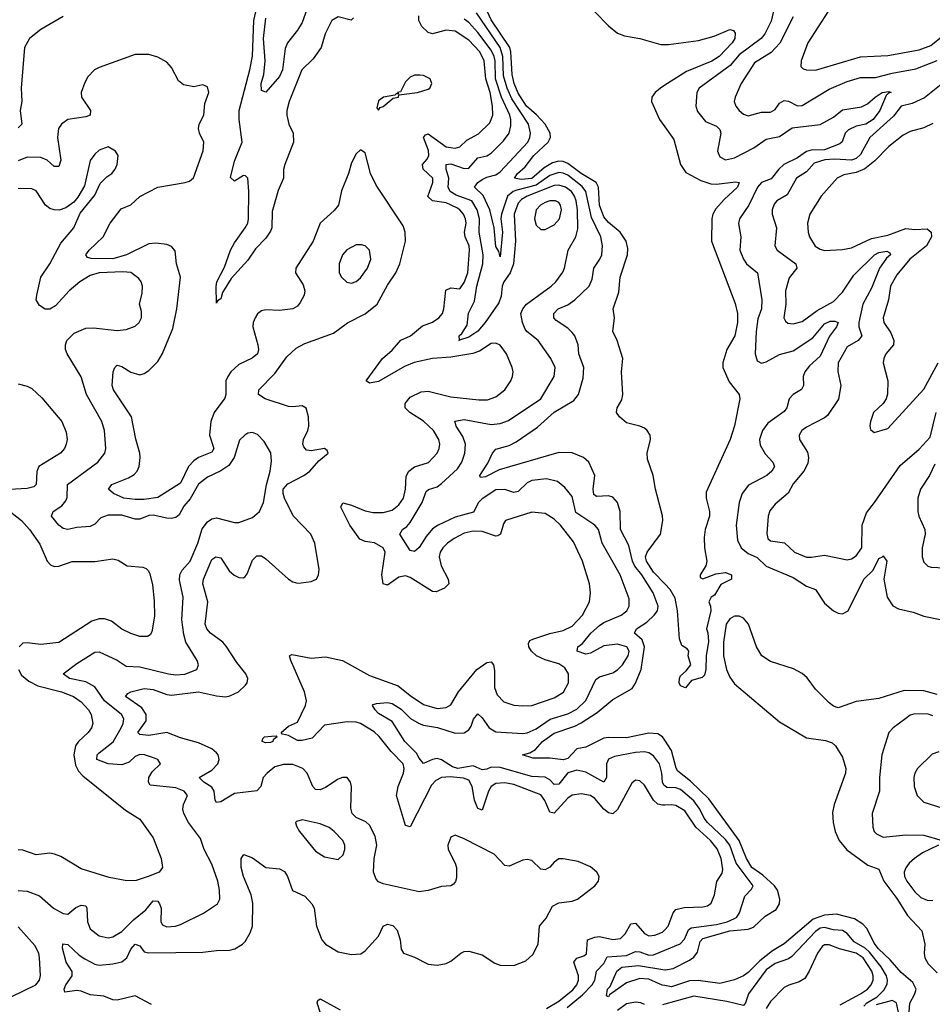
# Model space of a CAD drawing. Header units: inches. Extents: x 1694797 to 1849917, y 907313 to 1017959.
# Tile 485 of 656: x 1787137 to 1791188, y 973663 to 978033. Entities that reach past the tile are written whole.
import ezdxf

# ---------------------------------------------------------------- set-up
doc = ezdxf.new("R2010")
doc.units = ezdxf.units.IN
doc.header["$MEASUREMENT"] = 0
doc.layers.add('B7987', color=7, linetype='Continuous')
doc.layers.add('B7997', color=7, linetype='Continuous')

msp = doc.modelspace()

# ---------------------------------------------------------------- linework, layer by layer
at = {"layer": 'B7987', "color": 5}
for points, elevation in [([(1788617.9, 978042.1), (1788608.9, 978031.1), (1788550, 978045.6), (1788523, 978030), (1788493.4, 977970), (1788475.8, 977910), (1788439.7, 977860.2), (1788389.7, 977810.3), (1788332.3, 977670), (1788322, 977630), (1788322.4, 977610), (1788331.5, 977570), (1788350.1, 977530), (1788352.7, 977490), (1788313.2, 977390), (1788308.1, 977368.1), (1788308, 977330), (1788284.4, 977275.6), (1788258.1, 977181.9), (1788256.2, 977110), (1788250, 977094.3), (1788230, 977063.8), (1788183.6, 977016.4), (1788150, 976966.6), (1788075.9, 976884.1), (1788037.5, 976822.5), (1788030, 976794.5), (1788014.9, 976785.1), (1788010, 976775.3), (1788008.4, 976848.4), (1788012.4, 976870), (1788045.8, 976934.2), (1788071.9, 977010), (1788090, 977043), (1788138.3, 977110), (1788148.8, 977130), (1788152.5, 977150), (1788153.9, 977270), (1788149.7, 977329.7), (1788139.7, 977339.8), (1788130, 977342), (1788090, 977316.8), (1788072.2, 977332.3), (1788090, 977405.7), (1788124.5, 977490), (1788110.6, 977590.6), (1788110.6, 977630), (1788158.7, 977810), (1788170, 977872), (1788176.7, 978030), (1788218, 978210)], 680), ([(1788425, 978115), (1788390, 978020.5), (1788370, 977986.6), (1788325, 977930), (1788315.4, 977904.6), (1788303.8, 977810), (1788290, 977781.1), (1788230, 977711.8), (1788210, 977719), (1788209.4, 977750), (1788220.5, 977790), (1788227.1, 977850), (1788218.9, 977950), (1788230, 978039.3)], 660), ([(1790000, 975528.9), (1789950, 975581), (1789918.8, 975630), (1789914.6, 975650), (1789922, 975670), (1789980.9, 975750), (1789991.3, 975810), (1789991.1, 975831.1), (1789958.7, 975950), (1789949.6, 976010), (1789923.5, 976083.5), (1789921.7, 976110), (1789936.4, 976170), (1789935.6, 976190), (1789923, 976210), (1789910, 976220.4), (1789890, 976229.8), (1789830, 976244.2), (1789799.5, 976270), (1789786, 976290), (1789789.7, 976310), (1789810, 976346.8), (1789814.5, 976370), (1789808.7, 976470), (1789814.7, 976530), (1789789.7, 976609.7), (1789769.6, 976650), (1789777.4, 976710), (1789771.1, 976750), (1789796.1, 976823.9), (1789801.9, 976890), (1789834.5, 976990), (1789837.2, 977017.2), (1789828.4, 977050), (1789802.2, 977090), (1789750, 977132.7), (1789730, 977158.7), (1789710.3, 977210), (1789706.7, 977290), (1789695.8, 977310), (1789630, 977349.9), (1789570, 977395), (1789550, 977403.9), (1789530, 977405.2), (1789502.6, 977397.4), (1789464.6, 977375.4), (1789410, 977328.6), (1789363.6, 977323.6), (1789334, 977330), (1789347, 977350), (1789380.3, 977379.7), (1789419.9, 977430), (1789483.4, 977490), (1789492.5, 977510), (1789491.6, 977530), (1789469.6, 977570), (1789431.6, 977611.6), (1789387.2, 977650), (1789350, 977706.6), (1789332.5, 977750), (1789323, 977790), (1789317, 977890), (1789311.9, 977910), (1789230, 978032), (1789194.6, 978110)], 620), ([(1789690, 978068.2), (1789750, 978005.8), (1789790, 977973.8), (1789821, 977961), (1789889.3, 977949.3), (1789983.2, 977923.2), (1790000, 977922.9)], 620), ([(1787330, 978047.9), (1787230, 977989.2), (1787180.6, 977950), (1787158.4, 977910), (1787143.7, 977730), (1787146.1, 977670), (1787139.4, 977630), (1787146.2, 977570), (1787130, 977553.8)], 680), ([(1790000, 974547.3), (1789990, 974546.7), (1789970, 974552.4), (1789950.2, 974570.2), (1789910, 974636), (1789890, 974655.3), (1789870, 974657.7), (1789854.6, 974645.4), (1789790, 974528.2), (1789770, 974508.1), (1789750, 974513), (1789730, 974529), (1789690, 974576.5), (1789670, 974589.9), (1789630, 974597), (1789590, 974591.1), (1789570, 974578.1), (1789510, 974512.3), (1789490, 974516.5), (1789468.2, 974568.2), (1789450, 974593.2), (1789330, 974639.3), (1789290, 974647), (1789250, 974643.6), (1789229.6, 974630.4), (1789218.5, 974610), (1789190, 974525.6), (1789170, 974532.9), (1789156.5, 974570), (1789144.8, 974630), (1789130, 974658.4), (1789106.9, 974666.9), (1789047.4, 974672.6), (1789010, 974670.3), (1788983.5, 974656.5), (1788964.2, 974635.8), (1788870, 974450.9), (1788850, 974457.3), (1788809.3, 974590), (1788817, 974630), (1788840.6, 974690), (1788843.4, 974710), (1788838.8, 974730), (1788785.9, 974785.9), (1788732.6, 974852.6), (1788710, 974873.1), (1788650, 974909.9), (1788630, 974915.6), (1788590, 974917.5), (1788490, 974901.7), (1788435.5, 974844.5), (1788390, 974833.6), (1788370, 974834.5), (1788330, 974856.1), (1788303, 974863), (1788297.4, 974870), (1788330, 974898.3), (1788370, 974914.9), (1788406.2, 974990), (1788410.7, 975010), (1788401.5, 975050), (1788341, 975190), (1788335.1, 975210), (1788344.3, 975215.7), (1788430, 975199.4), (1788493.7, 975206.3), (1788570, 975188.9), (1788690, 975122.1), (1788817.2, 975077.2), (1788870, 975033.3), (1788930, 974993.6), (1788990, 974976.1), (1789030, 974980.2), (1789050, 974992.6), (1789084.4, 975050), (1789165.9, 975150), (1789210, 975180.7), (1789230, 975183.7), (1789239.6, 975170), (1789244.5, 975144.5), (1789244.8, 975070), (1789257.1, 975037.1), (1789286.6, 975006.6), (1789330, 974991.6), (1789370, 974987.4), (1789410, 974990.1), (1789510, 975024.2), (1789550.6, 975049.4), (1789572.5, 975090), (1789572.7, 975130), (1789556.8, 975156.8), (1789530, 975175), (1789470, 975192.4), (1789430.7, 975210), (1789408.4, 975230), (1789397, 975250), (1789394.9, 975265.1), (1789402.1, 975277.9), (1789415.4, 975284.6), (1789490.5, 975309.5), (1789550, 975321.9), (1789590, 975341.6), (1789635, 975390), (1789665.8, 975450), (1789671.4, 975490), (1789666.5, 975530), (1789635.4, 975630), (1789595.6, 975715.6), (1789537.7, 975790), (1789510, 975816.5), (1789470, 975841.1), (1789410, 975847.7), (1789293.7, 975810), (1789284.4, 975795.6), (1789270.8, 975750), (1789257.5, 975742.5), (1789250, 975740.5), (1789190, 975761.7), (1789150, 975763.8), (1789110, 975753.7), (1789065.2, 975730), (1789035.5, 975710), (1789015.9, 975690), (1789003.7, 975670), (1788999.5, 975650), (1789008.3, 975610), (1789038.4, 975550), (1789041.2, 975530), (1789022.8, 975510), (1788986.2, 975493.8), (1788970, 975495.2), (1788870, 975557.2), (1788850, 975564.9), (1788820.6, 975559.4), (1788770, 975523.9), (1788750, 975529.7), (1788744.7, 975570), (1788759.6, 975670), (1788750.5, 975690), (1788711.8, 975711.8), (1788670, 975717.7), (1788647.1, 975727.1), (1788602.9, 975790), (1788562.2, 975870), (1788571.4, 975888.6), (1788610, 975878.6), (1788670, 975853.7), (1788706.2, 975846.2), (1788750, 975846.2), (1788790, 975856.3), (1788820.4, 975879.6), (1788840.7, 975910), (1788849.9, 975950), (1788852.7, 976007.3), (1788864.2, 976030), (1788890, 976048.1), (1788952.3, 976067.7), (1788989.8, 976110), (1788998.8, 976130), (1789001.2, 976150), (1788997.2, 976170), (1788974.1, 976210), (1788930, 976251.4), (1788868.9, 976290), (1788847.9, 976310), (1788848.2, 976330), (1788870, 976358.6), (1788919.1, 976380.9), (1788950, 976384.2), (1789050, 976359), (1789174.6, 976345.4), (1789214.1, 976345.9), (1789250, 976359.8), (1789289.8, 976390), (1789316.8, 976430), (1789324.8, 976450), (1789326.8, 976470), (1789322.4, 976490), (1789298.4, 976550), (1789270, 976588.4), (1789250, 976597.8), (1789230, 976595.7), (1789177.7, 976562.3), (1789148.8, 976551.2), (1789050, 976535.2), (1788970, 976529), (1788888.1, 976511.9), (1788845.2, 976494.8), (1788730, 976428), (1788690, 976420.3), (1788674.7, 976430), (1788746.9, 976530), (1788790, 976566), (1788828.8, 976611.2), (1788872.2, 976630), (1788924.9, 976675.1), (1788970, 976690.1), (1788996.8, 976710), (1789013, 976730), (1789020.2, 976750), (1789027.9, 976832.1), (1789050, 976843), (1789090, 976839.2), (1789110, 976866.2), (1789126.2, 976910), (1789134.2, 977010), (1789132.2, 977030), (1789114.9, 977070), (1789111.4, 977090), (1789118.1, 977130), (1789115.7, 977150), (1789107.6, 977170), (1789090.4, 977190), (1789077.7, 977197.7), (1789030, 977220.5), (1788969.8, 977230), (1788948.7, 977248.7), (1788970.7, 977310), (1788970.3, 977330), (1788928.2, 977370), (1788924.2, 977390), (1788945.6, 977414.4), (1788952.6, 977430), (1788952, 977452), (1788929.3, 977510), (1788938, 977522), (1788950, 977527.3), (1789030, 977469), (1789070, 977462.7), (1789090, 977469), (1789121.3, 977498.7), (1789173.8, 977526.2), (1789224.4, 977575.6), (1789237.9, 977610), (1789236.2, 977650), (1789224.6, 977710), (1789205.9, 977770), (1789198.2, 977850), (1789178.9, 977890), (1789130, 977942.2), (1789070, 977982.5), (1789030, 977986.9), (1788970, 977970.6), (1788950, 977976.3), (1788922.7, 978002.7), (1788908.5, 978030), (1788908.1, 978050)], 680), ([(1789089.4, 976611), (1789088.3, 976630), (1789099.6, 976640.4), (1789122.5, 976677.5), (1789129.5, 976730.5), (1789156, 976784), (1789165.4, 976850), (1789192.3, 976950), (1789194.5, 976990), (1789176, 977090), (1789178.1, 977150), (1789168.1, 977190), (1789143.4, 977230), (1789074.6, 977254.6), (1789048, 977270), (1789038.9, 977290), (1789042.2, 977330), (1789029.9, 977370), (1789029.9, 977390), (1789050, 977392.9), (1789110, 977373.1), (1789130, 977374.8), (1789170, 977419.8), (1789210, 977429.6), (1789230, 977441.1), (1789284.4, 977495.6), (1789309.9, 977530), (1789317.8, 977562.2), (1789317.2, 977590), (1789312.2, 977610), (1789275, 977690), (1789248.9, 977770), (1789247.2, 977850), (1789242.8, 977870), (1789230, 977898.1), (1789170, 977976.2), (1789130, 978020.9), (1789110, 978036.1)], 660), ([(1790000, 974835.4), (1789990.2, 974850.2), (1789970, 974864.3), (1789930, 974867.4), (1789830, 974846.5), (1789750, 974847.7), (1789730, 974843.9), (1789650, 974805.2), (1789610, 974796.8), (1789570, 974755), (1789550, 974748.1), (1789490, 974755.6), (1789415.2, 974755.2), (1789369, 974770), (1789400.9, 974779.1), (1789426.1, 974793.9), (1789457.5, 974830), (1789510, 974866.4), (1789601.7, 974898.2), (1789630, 974912.5), (1789700.9, 974959), (1789770, 975015.5), (1789855.1, 975064.9), (1789871.1, 975088.9), (1789895.9, 975150), (1789911.1, 975250), (1789900.7, 975280.7), (1789866.2, 975310), (1789875.5, 975330), (1789921.2, 975358.8), (1789953.8, 975390), (1789967.7, 975410), (1789971.3, 975430), (1789949.5, 975490), (1789898.1, 975570), (1789867.8, 975607.8), (1789857.1, 975630), (1789840.2, 975700.2), (1789803.8, 975770), (1789803.1, 975850), (1789790, 975891.1), (1789770, 975914.6), (1789750, 975919.9), (1789697.5, 975917.5), (1789685.7, 975925.7), (1789681.9, 975950), (1789690.6, 976010.6), (1789663.5, 976070), (1789639.1, 976090), (1789590, 976111.6), (1789530, 976112.7), (1789264.9, 976035.1), (1789204.5, 976004.5), (1789182, 976002), (1789178.9, 976010), (1789215.6, 976064.4), (1789236.1, 976110), (1789250, 976127.6), (1789310, 976143.3), (1789340.9, 976159.1), (1789435.4, 976224.6), (1789510, 976291.2), (1789597.1, 976342.9), (1789617.8, 976370), (1789637.8, 976442.2), (1789640.8, 976490), (1789618.4, 976550), (1789615.6, 976590), (1789600.6, 976630), (1789590, 976644.8), (1789570, 976664.5), (1789518, 976698), (1789507.9, 976710), (1789508.2, 976730), (1789527.6, 976750), (1789570, 976768.2), (1789600.7, 976790), (1789664.1, 976850), (1789678.8, 976881.2), (1789685.7, 976930), (1789712.9, 976970), (1789720.9, 976990), (1789724, 977030), (1789715.9, 977070), (1789675.8, 977155.8), (1789650.5, 977270.5), (1789633.1, 977293.1), (1789570, 977343.1), (1789550, 977352.4), (1789530, 977354.7), (1789490, 977341.3), (1789430, 977298.8), (1789343.4, 977276.6), (1789327.2, 977270), (1789301.7, 977250), (1789275.1, 977170), (1789272.6, 977150), (1789279.4, 977090), (1789270, 976981.2), (1789264, 977004), (1789250, 977027), (1789242.5, 977110), (1789223.9, 977190), (1789193.6, 977253.6), (1789155.8, 977290), (1789171.1, 977310), (1789190, 977323.6), (1789210, 977334.8), (1789250, 977344.8), (1789270, 977358.5), (1789392.2, 977490), (1789402.1, 977510), (1789404.8, 977530), (1789396.1, 977570), (1789322, 977682), (1789300.2, 977730), (1789284.5, 977784.5), (1789282, 977870), (1789269.3, 977910), (1789164, 978064)], 640), ([(1787722.5, 973662.5), (1787650, 973701.1), (1787570, 973682.1), (1787550, 973683.6), (1787510, 973699.1), (1787450, 973705.3), (1787410, 973721.5), (1787390, 973724.9), (1787337.2, 973717.2), (1787333.5, 973730), (1787341.9, 973750), (1787369.9, 973790), (1787369.1, 973809.1), (1787342.5, 973850), (1787326.9, 973913.1), (1787328.7, 973931.3), (1787350, 973928.8), (1787401.3, 973881.3), (1787425.5, 973865.5), (1787470, 973842), (1787490, 973837.5), (1787550, 973843.3), (1787590, 973852.3), (1787612.1, 973870), (1787630, 973907.9), (1787650, 973930.9), (1787670, 973922.6), (1787690, 973897.1), (1787710, 973891.9), (1787950, 973895.2), (1788010, 973902.9), (1788070, 973904.3), (1788091.6, 973910), (1788126.3, 973930), (1788137.3, 973942.7), (1788159.6, 973980.5), (1788169.8, 974010), (1788172.1, 974112.1), (1788163.9, 974150), (1788129.9, 974230), (1788120.6, 974270), (1788119.7, 974310), (1788131.8, 974328.2), (1788170, 974313.7), (1788230, 974270.9), (1788290, 974265), (1788312.3, 974252.3), (1788325.9, 974230), (1788347.9, 974167.9), (1788403.1, 974143.1), (1788434.3, 974110), (1788443.8, 974090), (1788454.2, 974010), (1788477.3, 973950), (1788494.9, 973930), (1788550, 973895.9), (1788610, 973885.2), (1788651.9, 973888.1), (1788670, 973900.2), (1788730, 973965.7), (1788750.4, 974009.6), (1788770, 974018.7), (1788793.3, 974013.3), (1788811.9, 973991.9), (1788825.1, 973950), (1788830, 973907.7), (1788841.3, 973890), (1788890, 973873.1), (1788950, 973841.3), (1788990, 973837.8), (1789030, 973845.2), (1789050, 973854.7), (1789094.7, 973890), (1789110, 973897.7), (1789130, 973899.4), (1789190, 973883.2), (1789245.4, 973845.4), (1789270, 973836.5), (1789330, 973836.3), (1789383.8, 973856.2), (1789415, 973885), (1789438.9, 973930), (1789444.6, 974010), (1789473.8, 974046.2), (1789501.4, 974098.6), (1789530, 974113.9), (1789590, 974121.3), (1789613, 974130), (1789689.7, 974190), (1789705.6, 974210), (1789709.6, 974230), (1789699.5, 974250), (1789670, 974274), (1789616.6, 974296.6), (1789550, 974309.8), (1789530, 974308.5), (1789510, 974294.2), (1789490, 974271.6), (1789470, 974260.6), (1789450, 974263.2), (1789410, 974301.4), (1789390, 974306.6), (1789370, 974303.1), (1789310, 974276.1), (1789290, 974280.2), (1789242.8, 974330), (1789110, 974397.7), (1789070, 974413.7), (1789050, 974405.1), (1789036.9, 974370), (1789039.4, 974350), (1789070.4, 974290.5), (1789075.4, 974270), (1789075.6, 974224.4), (1789072.1, 974207.9), (1789063, 974197), (1789050, 974189.9), (1789010, 974187), (1788950, 974167.9), (1788910, 974163), (1788750, 974198.2), (1788730, 974207), (1788718.7, 974218.7), (1788706.9, 974250), (1788709.9, 974310), (1788721.5, 974370), (1788714.5, 974410), (1788690, 974457.9), (1788672.8, 974472.8), (1788630, 974492.7), (1788613.1, 974510), (1788606.3, 974533.7), (1788609.8, 974629.8), (1788606, 974650), (1788590, 974669.6), (1788570, 974669.7), (1788550, 974662.7), (1788494.4, 974625.6), (1788470, 974615.2), (1788450, 974616.3), (1788437.6, 974630), (1788413.5, 974690), (1788394.2, 974710), (1788350, 974727.8), (1788308.4, 974728.4), (1788270, 974716.9), (1788235.4, 974690), (1788217.9, 974670), (1788207.2, 974630), (1788190, 974611.2), (1788090, 974599.5), (1788030, 974562.4), (1788010, 974559.3), (1788004.1, 974570), (1787999.4, 974610), (1787990, 974627.9), (1787953.5, 974650), (1787933.5, 974670), (1787990, 974702.6), (1788016.7, 974730), (1788022.2, 974750), (1788017.3, 974770), (1788010, 974779.8), (1787990, 974797.1), (1787930, 974823.9), (1787850, 974845.7), (1787790, 974869.9), (1787710, 974855.8), (1787670, 974861.1), (1787661.8, 974870), (1787698, 974922), (1787697.9, 974950), (1787678.5, 974978.5), (1787606.2, 975030), (1787616.8, 975043.2), (1787629.5, 975050), (1787690, 975065.1), (1787730, 975061.3), (1787790, 975038.4), (1787810, 975035.6), (1787930, 975050.1), (1788010, 975032.5), (1788050, 975028.6), (1788070, 975032.5), (1788108.5, 975050), (1788139.9, 975080.1), (1788146, 975090), (1788148.9, 975110), (1788140.7, 975130), (1788100.6, 975180.6), (1788053.2, 975253.2), (1788038.4, 975270), (1787983.2, 975310), (1787967.6, 975330), (1787960.7, 975350), (1787971.6, 975450), (1787950.5, 975530), (1787952.9, 975550), (1787990, 975636.9), (1788006.9, 975650), (1788030, 975644.4), (1788067.4, 975587.4), (1788088.5, 975568.5), (1788110, 975557.5), (1788130, 975555.8), (1788137.9, 975562.1), (1788146.4, 975573.6), (1788170, 975634.7), (1788190, 975654), (1788210, 975653.9), (1788230, 975641.2), (1788330, 975550.2), (1788350, 975537.7), (1788370, 975532), (1788386.5, 975533.5), (1788430, 975540.4), (1788454, 975550), (1788463.6, 975570), (1788466.6, 975593.4), (1788446.8, 975710), (1788429.2, 975750), (1788350.7, 975830.7), (1788312.4, 975910), (1788306, 975930), (1788307, 975950), (1788327.2, 975972.8), (1788397.7, 976010), (1788424.5, 976030), (1788464.5, 976075.5), (1788506.6, 976110), (1788502, 976122), (1788489.5, 976129.5), (1788430, 976119.3), (1788410, 976123.2), (1788397.6, 976137.6), (1788393.4, 976150), (1788396.9, 976170), (1788416, 976210), (1788420.4, 976230), (1788418.6, 976270), (1788409, 976309), (1788390, 976319.8), (1788350, 976314.6), (1788330, 976316.7), (1788226.6, 976350), (1788197.4, 976370), (1788199.1, 976390), (1788270, 976462.7), (1788323.3, 976536.7), (1788364.5, 976575.5), (1788403.2, 976596.8), (1788530, 976642.2), (1788592.4, 976687.6), (1788670, 976728.1), (1788723.2, 976770), (1788770, 976854.9), (1788806.2, 976910), (1788823.7, 976950), (1788849.9, 977050), (1788848.3, 977090), (1788838.5, 977118.5), (1788719.4, 977299.4), (1788694, 977350), (1788670, 977442), (1788650, 977455.3), (1788630, 977437.2), (1788610, 977397.2), (1788596.9, 977350), (1788565.9, 977274.1), (1788551.9, 977210), (1788533.1, 977186.9), (1788471.2, 977130), (1788439.3, 977050), (1788362.8, 976930), (1788361.5, 976910), (1788395.9, 976855.9), (1788402.2, 976830), (1788399.3, 976810), (1788382.5, 976777.5), (1788370, 976762), (1788349.8, 976749.8), (1788290, 976742.2), (1788230, 976745.7), (1788210, 976740.5), (1788192.3, 976727.7), (1788181.5, 976710), (1788173.8, 976690), (1788172.3, 976670), (1788194.3, 976590), (1788197.3, 976570), (1788192, 976550), (1788168.6, 976531.4), (1788110, 976502.6), (1788074.5, 976470), (1788060.1, 976450), (1788051.4, 976430), (1788051.7, 976370), (1788046.7, 976353.3), (1787999.5, 976290), (1787985.2, 976250), (1787979.6, 976190), (1787998.5, 976130), (1787990, 976113.5), (1787930.4, 976089.6), (1787910, 976075.4), (1787886.4, 976050), (1787850, 975975.7), (1787750, 975912.3), (1787690, 975903.6), (1787650, 975903.2), (1787599.7, 975910), (1787553.7, 975930), (1787531.5, 975950), (1787546.3, 975970), (1787620.2, 975999.8), (1787644.5, 976015.5), (1787658.2, 976030), (1787667.1, 976050), (1787671.6, 976090), (1787670.7, 976110), (1787651.8, 976171.8), (1787633.6, 976270), (1787553, 976390), (1787547.2, 976410), (1787551.1, 976470), (1787558.7, 976490), (1787570, 976499.5), (1787590, 976494), (1787630, 976468.4), (1787670, 976456.5), (1787690, 976462.6), (1787710, 976475.6), (1787750, 976516.1), (1787770, 976551.5), (1787817.3, 976662.7), (1787834.5, 976750), (1787849.9, 976890), (1787833.3, 976950), (1787827.4, 977007.4), (1787810, 977027.3), (1787790, 977035.4), (1787741.6, 977041.6), (1787710, 977038.8), (1787610.5, 976989.5), (1787550, 976972.5), (1787453.4, 976973.4), (1787437.6, 976977.6), (1787431.1, 976990), (1787445.8, 977010), (1787506.8, 977070), (1787538.9, 977130), (1787586.8, 977193.2), (1787630, 977212), (1787670, 977248.9), (1787750, 977289.5), (1787871.8, 977310), (1787890, 977316.1), (1787908.3, 977331.7), (1787951, 977451), (1787954.1, 977490), (1787934.5, 977530), (1787929.9, 977550), (1787933.9, 977570), (1787954.5, 977610), (1787959.2, 977660.7), (1787976.8, 977710), (1787970, 977734.7), (1787950, 977744.7), (1787910, 977735.4), (1787863.6, 977743.6), (1787841.6, 977761.6), (1787810, 977821.6), (1787790, 977844.4), (1787750, 977866.8), (1787710, 977878.3), (1787650, 977879.1), (1787490, 977820.7), (1787468.9, 977810), (1787439.6, 977780.3), (1787425.5, 977754.5), (1787410.1, 977710), (1787411.4, 977690), (1787451.7, 977630), (1787450.2, 977610), (1787430, 977601.8), (1787350.1, 977589.9), (1787322, 977570), (1787309.2, 977550.8), (1787304.4, 977510), (1787319.6, 977410), (1787310, 977381), (1787290, 977381.8), (1787258.3, 977410), (1787230, 977421.5), (1787170, 977423.1), (1787130, 977406.5)], 720), ([(1790000, 977741.9), (1789981.4, 977730), (1789957.7, 977710), (1789943.2, 977690), (1789941.5, 977670), (1789976.9, 977590), (1790000, 977557.7)], 620), ([(1787130, 974168.4), (1787170, 974165.6), (1787225.1, 974145.1), (1787287.1, 974090), (1787330, 974065.8), (1787350, 974064.1), (1787386.3, 974093.7), (1787410, 974104.2), (1787430, 974100.3), (1787435.5, 974090), (1787437.5, 974030), (1787450, 973998.5), (1787490, 973966.7), (1787530, 973958.5), (1787550, 973963.2), (1787590, 973987.2), (1787641.5, 974038.5), (1787696.8, 974083.2), (1787730, 974122.8), (1787750, 974121.3), (1787757.3, 974110), (1787764.3, 974090), (1787763, 974030), (1787770, 974016), (1787790, 974007.8), (1787829, 974010), (1787850, 974017.5), (1787952.3, 974067.7), (1788014.7, 974110), (1788024.8, 974130), (1788024.1, 974170), (1788015.9, 974210), (1787990, 974286), (1787956, 974350), (1787939, 974399), (1787886.2, 974470), (1787865.4, 974510), (1787860.5, 974530), (1787863.9, 974550), (1787881.4, 974590), (1787867.5, 974610), (1787830, 974624.6), (1787716.4, 974636.4), (1787708, 974650), (1787709.9, 974670.1), (1787724.5, 974695.5), (1787762.4, 974730), (1787749.6, 974750), (1787735.8, 974755.8), (1787690.9, 974770.9), (1787670, 974772.3), (1787650, 974763.4), (1787622, 974738), (1787590, 974725.8), (1787530, 974730.9), (1787479.4, 974750), (1787480.9, 974770), (1787490, 974780.2), (1787551.6, 974828.4), (1787587.4, 974890), (1787596.6, 974910), (1787599, 974930), (1787589.2, 974950), (1787513.4, 975010), (1787470, 975072.6), (1787430, 975093.9), (1787357.6, 975110), (1787329.7, 975130), (1787390, 975175.8), (1787470, 975225.9), (1787490, 975227.2), (1787570, 975191.3), (1787610, 975164.8), (1787670, 975161.6), (1787797.3, 975130), (1787830, 975125.9), (1787870, 975128.9), (1787922.4, 975150), (1787929.8, 975170), (1787924.1, 975190), (1787874.9, 975270), (1787865.2, 975305.2), (1787856.6, 975370), (1787862.8, 975470), (1787846.3, 975546.3), (1787847.9, 975570), (1787858, 975590), (1787893.1, 975630), (1787928.3, 975710), (1787946.7, 975773.3), (1787970, 975804.7), (1787990, 975817.8), (1788010, 975822), (1788090, 975802.3), (1788110, 975801.7), (1788170, 975823.6), (1788202, 975850), (1788218.7, 975890), (1788231.8, 975968.2), (1788249, 976030), (1788253.9, 976073.9), (1788250.9, 976110.9), (1788221.8, 976161.8), (1788191.8, 976191.8), (1788170, 976200.5), (1788150, 976198), (1788136.3, 976190), (1788112.8, 976167.2), (1788088.9, 976090), (1788064.7, 976055.3), (1788030, 976030.9), (1787970, 976002.8), (1787930, 975971.2), (1787893.6, 975906.4), (1787865.4, 975874.6), (1787844.5, 975835.5), (1787830, 975823.4), (1787810, 975819), (1787790, 975820.7), (1787730, 975834.3), (1787710, 975832.3), (1787670, 975816.7), (1787650, 975816.1), (1787590, 975834.8), (1787530, 975834.6), (1787497.6, 975822.4), (1787470, 975795), (1787450, 975783.6), (1787390, 975779.5), (1787350, 975771.2), (1787330, 975774.5), (1787310, 975789.9), (1787278.4, 975830), (1787286, 975850), (1787324, 975876), (1787341.7, 975898.3), (1787347.3, 975912.7), (1787349.4, 975970.6), (1787483.2, 976070), (1787514.2, 976110), (1787519.4, 976130), (1787512.5, 976210), (1787501.2, 976250), (1787433, 976370), (1787410, 976447.6), (1787347.1, 976550), (1787340.4, 976570), (1787339.8, 976590), (1787346.2, 976610), (1787378.6, 976641.4), (1787430, 976664.2), (1787465, 976665), (1787570, 976654.2), (1787610, 976657.8), (1787650, 976672.6), (1787667.4, 976690), (1787677.6, 976710), (1787677.6, 976737.6), (1787668.3, 976770), (1787680, 976820), (1787681.2, 976850), (1787675.6, 976870), (1787665.2, 976885.2), (1787630.5, 976910.5), (1787594.8, 976914.8), (1787490, 976909.9), (1787450, 976897.3), (1787403.5, 976870), (1787355.7, 976830), (1787296.3, 976763.7), (1787270, 976748.1), (1787250, 976748.9), (1787224.4, 976764.4), (1787210.5, 976790), (1787212.2, 976810), (1787230, 976890.2), (1787270.4, 976950), (1787318.7, 977041.3), (1787377.1, 977110), (1787405.7, 977174.3), (1787470, 977254), (1787494.4, 977305.6), (1787523.7, 977336.3), (1787545.2, 977350), (1787561.2, 977370), (1787569.2, 977390), (1787573.2, 977430), (1787562, 977450), (1787528.9, 977468.9), (1787490, 977453.6), (1787470, 977437), (1787450, 977408.7), (1787423.9, 977296.1), (1787394.8, 977245.2), (1787377.3, 977222.7), (1787341.8, 977198.1), (1787311.8, 977188.2), (1787290, 977189), (1787270, 977195.7), (1787251.9, 977210), (1787210, 977273.7), (1787190, 977283.1), (1787130, 977283.4)], 740), ([(1790000, 974633.7), (1789996.5, 974636.5), (1789989.9, 974650), (1789987.7, 974690), (1789976.6, 974730), (1789950, 974766.6), (1789930, 974779.3), (1789910, 974783.7), (1789870, 974781.5), (1789777.3, 974762.7), (1789750, 974751.3), (1789741.1, 974730), (1789741.8, 974670), (1789730.6, 974649.4), (1789650, 974694.4), (1789610, 974702.3), (1789570, 974690.6), (1789530, 974640.8), (1789510, 974638.3), (1789490, 974659.6), (1789470, 974671.7), (1789410, 974675), (1789270, 974714.1), (1789230, 974715.8), (1789210, 974706.4), (1789190, 974703.4), (1789150, 974722.2), (1789081.1, 974710), (1789057.5, 974717.5), (1789010, 974748.3), (1788990, 974754.3), (1788970, 974750.6), (1788930, 974732.9), (1788910, 974755.6), (1788898.3, 974778.3), (1788846.1, 974830), (1788790, 974919.1), (1788730, 974954.8), (1788714.7, 974970), (1788703.6, 974990), (1788705.3, 974994.7), (1788721.4, 974998.6), (1788770, 975002.4), (1788790, 974998.8), (1788830, 974973.3), (1788871.9, 974931.9), (1788909.7, 974909.7), (1788930, 974902.1), (1788992.2, 974892.2), (1789070, 974866.7), (1789110, 974868.7), (1789130, 974881.2), (1789141.4, 974898.6), (1789150.6, 974929.4), (1789170, 974952.4), (1789190, 974934.2), (1789221.1, 974890), (1789250, 974872.6), (1789370, 974865.3), (1789390, 974868.3), (1789430, 974886.2), (1789491.6, 974928.4), (1789570, 974952.1), (1789610, 974973.6), (1789650, 975011.9), (1789694.3, 975105.7), (1789710, 975116.6), (1789770, 975135.3), (1789790, 975148.3), (1789812.8, 975170), (1789838.5, 975210), (1789842.3, 975230), (1789831.9, 975250), (1789790, 975261.7), (1789730, 975254.6), (1789670, 975221.8), (1789650, 975217.1), (1789611, 975230), (1789614.4, 975250), (1789635, 975265), (1789672.1, 975310), (1789710, 975345.1), (1789730, 975358.5), (1789806.4, 975390), (1789832.7, 975410), (1789842.2, 975430), (1789843, 975463), (1789802.2, 975570), (1789721.9, 975710), (1789706.8, 975770), (1789689.9, 975789.9), (1789605.4, 975845.4), (1789590, 975917.4), (1789557.3, 975957.3), (1789524, 975984), (1789476.1, 975996.1), (1789410, 975988.5), (1789390, 975978), (1789350, 975939), (1789330, 975935.3), (1789290, 975948.3), (1789250, 975946.2), (1789190, 975907.1), (1789174, 975890), (1789151.7, 975848.3), (1789070, 975825.8), (1788994.5, 975790), (1788970, 975773.1), (1788940.6, 975739.4), (1788910, 975690.7), (1788890, 975673.6), (1788870, 975678), (1788824.1, 975750), (1788835.6, 975770), (1788855.8, 975784.3), (1788870, 975801.6), (1788923, 975890), (1788941.2, 975938.8), (1788951.5, 975948.5), (1788990, 975959.9), (1789010, 975974.2), (1789079.7, 976040.3), (1789099.2, 976070), (1789112.7, 976110), (1789115.7, 976150), (1789103.4, 976183.4), (1789074.8, 976230), (1789068.5, 976251.5), (1789110, 976258.8), (1789230, 976236.4), (1789270, 976241.7), (1789306.2, 976253.8), (1789450.6, 976350), (1789509.8, 976450), (1789514, 976490), (1789494.6, 976530), (1789438.1, 976610), (1789388.7, 976648.7), (1789380.3, 976660.3), (1789368.9, 976690), (1789361.3, 976730), (1789369.8, 976750), (1789387.3, 976770), (1789496.8, 976850), (1789517.5, 976870), (1789547.9, 976912.1), (1789555.4, 976930), (1789571.4, 977010), (1789606, 977070), (1789615, 977105), (1789613.6, 977190), (1789607.8, 977230), (1789600.1, 977250), (1789585.9, 977270), (1789560.2, 977290), (1789530, 977299.2), (1789510, 977297.8), (1789390.3, 977249.8), (1789365, 977235), (1789350, 977219.6), (1789332.5, 977170), (1789338.1, 977050), (1789329.6, 976950), (1789314.1, 976910), (1789285.5, 976870), (1789278.3, 976850), (1789274, 976806), (1789263.7, 976776.3), (1789203.1, 976690), (1789170, 976651.1), (1789130, 976623.6), (1789089.4, 976611)], 660), ([(1787130, 976417.6), (1787170, 976407.4), (1787190, 976396), (1787234.7, 976354.7), (1787323.1, 976250), (1787342.8, 976202.8), (1787347, 976170), (1787343.1, 976150), (1787335, 976130), (1787318, 976110), (1787222, 976050), (1787212.2, 976027.8), (1787209.8, 975970.2), (1787199.4, 975960.6), (1787170, 975953.2), (1787091.2, 975948.8)], 760), ([(1787068.7, 975870), (1787144.8, 975810), (1787180.8, 975770), (1787225.6, 975705.6), (1787258.4, 975630), (1787273.2, 975613.2), (1787290, 975606.5), (1787310, 975607.9), (1787370, 975628.9), (1787470, 975628.7), (1787550, 975639.8), (1787574.2, 975634.2), (1787613.2, 975610), (1787683.5, 975603.5), (1787697.5, 975597.5), (1787707.9, 975587.9), (1787713.9, 975573.9), (1787725.6, 975525.6), (1787734.3, 975454.3), (1787734.5, 975385.5), (1787723.5, 975316.5), (1787716.4, 975303.6), (1787704.7, 975295.2), (1787670, 975296.5), (1787630, 975308.5), (1787590, 975327.7), (1787543.9, 975363.9), (1787513.7, 975373.7), (1787490, 975373.8), (1787456.7, 975363.3), (1787310, 975269.3), (1787230, 975260.2), (1787170, 975268.4), (1787150, 975266.9), (1787134, 975250)], 760), ([(1787131.3, 975150), (1787144.8, 975124.8), (1787177.7, 975097.7), (1787217.3, 975077.3), (1787321.7, 975050), (1787376, 975030), (1787410, 975006.3), (1787441.7, 974970), (1787453.9, 974950), (1787460.7, 974910), (1787455, 974890), (1787441.4, 974870), (1787398, 974830), (1787385.1, 974810), (1787377.8, 974770), (1787384.3, 974724.3), (1787398.2, 974698.2), (1787417.2, 974677.2), (1787605.8, 974525.8), (1787670, 974485.7), (1787730, 974402.9), (1787765.5, 974310), (1787770.9, 974270), (1787756.2, 974250), (1787707.8, 974230), (1787653.1, 974213.1), (1787612, 974212), (1787533.3, 974226.7), (1787410, 974264.9), (1787319.3, 974319.3), (1787290.8, 974330), (1787270, 974334), (1787210, 974327.4), (1787150, 974347.3), (1787130, 974348.8)], 760), ([(1787102.3, 973697.7), (1787208.9, 973750), (1787225, 973770), (1787229.3, 973790.7), (1787225.4, 973870), (1787221.3, 973890), (1787204, 973924), (1787130, 974007.8)], 740), ([(1789474.7, 973645.3), (1789530, 973678.1), (1789591.8, 973728.2), (1789609.9, 973750), (1789617.5, 973770), (1789616.8, 973790), (1789596.7, 973850), (1789610, 973868), (1789641.6, 973878.4), (1789653, 973887), (1789657.5, 973950), (1789690, 973962.1), (1789710, 973964.2), (1789770, 973951.7), (1789804.3, 973955.7), (1789824.1, 973975.9), (1789850, 974020.8), (1789870, 974023.9), (1789910, 973977.1), (1789930, 973968.1), (1789955.6, 973970), (1789990, 973984.2), (1790000, 973994.2)], 680), ([(1789567.2, 973650), (1789635.1, 973704.9), (1789678.8, 973750), (1789689.9, 973770), (1789697.9, 973810), (1789730, 973845.1), (1789745.1, 973874.9), (1789830, 973880.6), (1789870, 973898.3), (1789890, 973896.6), (1789930, 973881.1), (1789950, 973883.1), (1790000, 973903.4)], 660), ([(1790000, 973747), (1789989, 973749), (1789930, 973774.6), (1789890, 973777.7), (1789830, 973758.7), (1789754.4, 973705.6), (1789750, 973697), (1789741.3, 973701.3), (1789746.9, 973730), (1789758.1, 973741.9), (1789787.7, 973810), (1789810, 973828), (1789883.6, 973836.4), (1790000, 973817)], 640), ([(1788470, 973628), (1788457.7, 973670), (1788460.3, 973679.7), (1788470, 973688.4), (1788559.6, 973639.6)], 680), ([(1789910, 973662.8), (1789894.8, 973670), (1789870, 973673.4), (1789830, 973664.9), (1789790, 973636.2)], 660), ([(1790000, 973664.4), (1789990, 973661.7)], 660)]:
    msp.add_lwpolyline(points, dxfattribs=dict(at, elevation=elevation))
for points, elevation in [([(1788913.2, 977786.8), (1788890, 977786.6), (1788870, 977778), (1788850, 977757.2), (1788826.8, 977713.2), (1788814, 977710), (1788818, 977702), (1788810, 977706), (1788802, 977698), (1788752, 977690), (1788730, 977673.2), (1788722, 977642), (1788730, 977632), (1788736.5, 977643.5), (1788750, 977647.7), (1788794.8, 977685.2), (1788818, 977690), (1788820.4, 977699.6), (1788902, 977710), (1788950, 977724.4), (1788958, 977730), (1788966.6, 977750), (1788959.3, 977770), (1788930, 977785.1)], 720), ([(1789515.8, 977230), (1789490, 977229.9), (1789470, 977222), (1789448.1, 977210), (1789429.5, 977190), (1789422.1, 977150), (1789430, 977121.3), (1789450, 977102.4), (1789470, 977102.2), (1789510, 977122.7), (1789533.7, 977150), (1789541.8, 977190), (1789537.9, 977210), (1789530, 977222)], 680), ([(1788654.6, 977034.6), (1788630, 977033.3), (1788588.9, 977011.1), (1788570.2, 976989.8), (1788554.4, 976950), (1788554.9, 976910), (1788565.5, 976890), (1788588.6, 976868.6), (1788610, 976864.4), (1788630, 976871.4), (1788650, 976887.9), (1788680.2, 976930), (1788696, 976970), (1788689.8, 977009.8), (1788670, 977029.7)], 740), ([(1789089.4, 976611), (1789086, 976610), (1789089.4, 976610.6)], 660), ([(1788230, 974824.6), (1788213.3, 974830), (1788216.6, 974843.4), (1788224, 974850), (1788254.1, 974854.1), (1788275.1, 974855.1), (1788280.4, 974850), (1788262.7, 974837.3), (1788261.2, 974830), (1788250, 974824.8)], 680), ([(1788390, 974482), (1788365.2, 974474.8), (1788361, 974470), (1788366, 974454), (1788379.3, 974430), (1788450, 974343.1), (1788490, 974318.7), (1788550, 974306), (1788573.2, 974326.8), (1788580.5, 974350), (1788579.7, 974370), (1788570.9, 974390), (1788533.5, 974430), (1788510, 974448.4), (1788470, 974464.4)], 740)]:
    msp.add_lwpolyline(points, close=True, dxfattribs=dict(at, elevation=elevation))
at = {"layer": 'B7997', "color": 5}
for points, elevation in [([(1790487.7, 978090), (1790473.3, 978026.7), (1790444.4, 977970), (1790428.9, 977950), (1790330, 977876.7), (1790290.7, 977829.3), (1790153.2, 977730), (1790142.9, 977710), (1790138, 977650), (1790145.7, 977625.7), (1790181.9, 977581.9), (1790230, 977560.8), (1790245.4, 977545.4), (1790249.4, 977529.4), (1790235.1, 977450), (1790245.1, 977425.1), (1790270, 977411.9), (1790310, 977420.1), (1790396, 977464), (1790450, 977502.5), (1790510, 977515.2), (1790566.4, 977553.6), (1790690, 977568.6), (1790750, 977599.9), (1790790, 977633), (1790874.2, 977645.8), (1790900.9, 977659.1), (1790934.1, 977690), (1790965.6, 977710), (1790994.9, 977714.9), (1791005.5, 977710), (1790993.4, 977706.6), (1790983.6, 977696.4), (1790955.9, 977630), (1790925.7, 977590), (1790892.3, 977570), (1790850, 977561.2), (1790815.5, 977544.5), (1790801.2, 977530), (1790788.7, 977491.3), (1790778.1, 977481.9), (1790710, 977455.9), (1790650, 977453.5), (1790630, 977447.9), (1790590, 977420.8), (1790529.4, 977390.6), (1790507.1, 977370), (1790473.2, 977326.8), (1790429.6, 977310.3), (1790412.6, 977290), (1790373, 977210), (1790332.1, 977150), (1790328.4, 977128.4), (1790337.8, 977070), (1790333.4, 977010), (1790349.5, 976970), (1790364, 976950), (1790412.3, 976910), (1790431.8, 976790), (1790430.1, 976750), (1790414.3, 976705.7), (1790406.1, 976650), (1790402.3, 976550), (1790410, 976519.5), (1790430, 976509.3), (1790450, 976515.2), (1790510, 976546.8), (1790570, 976562.9), (1790658.3, 976621.7), (1790710, 976683.5), (1790734.8, 976694.8), (1790755.7, 976695.7), (1790770.2, 976690), (1790763.5, 976670), (1790731.9, 976628.1), (1790690, 976539.9), (1790642.5, 976497.5), (1790622.7, 976470), (1790615.1, 976450), (1790615.6, 976410), (1790608, 976392), (1790570, 976369.8), (1790552.9, 976350), (1790541.9, 976310), (1790530, 976294.5), (1790457.3, 976242.7), (1790434.6, 976210), (1790421.7, 976170), (1790424.4, 976144.4), (1790446, 976106), (1790480.8, 976070), (1790487.2, 976050), (1790475.2, 976030), (1790453.2, 976010), (1790371.9, 975968.1), (1790344.3, 975930), (1790330.1, 975890), (1790317.8, 975790), (1790323.2, 975723.2), (1790339.1, 975690), (1790370, 975663.8), (1790410, 975646.7), (1790450, 975607.5), (1790570, 975557), (1790630, 975518.9), (1790670, 975504.5), (1790710, 975443.5), (1790750, 975410.2), (1790770, 975399.4), (1790790, 975395.9), (1790815.2, 975410), (1790884.7, 975550), (1790925.3, 975590), (1790950, 975641.5), (1790969.7, 975650.3), (1790970, 975654), (1790986, 975630), (1790972.4, 975550), (1790987.9, 975470), (1791012.3, 975432.3), (1791038, 975418), (1791103.4, 975403.4), (1791150, 975385.8), (1791230, 975370.2)], 640), ([(1790726.9, 978073.1), (1790635.3, 977930), (1790605.5, 977850), (1790605.1, 977825.1), (1790615.1, 977815.1), (1790630.3, 977810.3), (1790669.3, 977809.3), (1790870, 977868.4), (1790990, 977874.9), (1791130, 977899.6), (1791181, 977919), (1791236.4, 977963.6), (1791330, 977987.9), (1791390, 977978.7), (1791450, 977982.3), (1791470, 977989.1), (1791538.9, 978050)], 680), ([(1790570, 978046.2), (1790511.1, 977928.9), (1790472.6, 977887.4), (1790398.9, 977841.1), (1790339.1, 977750), (1790312.3, 977690), (1790309.2, 977670), (1790316.5, 977650), (1790331.3, 977630), (1790350, 977613.2), (1790370, 977606.5), (1790430, 977622.6), (1790470, 977622.1), (1790490, 977634), (1790510, 977662.3), (1790530, 977674.1), (1790550, 977671.6), (1790590, 977650.8), (1790610, 977652.1), (1790730, 977725), (1790810, 977759.3), (1790870, 977776.6), (1790936.4, 977776.4), (1791010, 977796.5), (1791114.4, 977814.4), (1791210, 977852.5)], 660), ([(1790000, 977922.9), (1790017.4, 977922.6), (1790150, 977940.7), (1790220.2, 977959.8), (1790290, 977990.3), (1790305.2, 977985.2), (1790312.8, 977972.8), (1790312.2, 977950), (1790299.1, 977930), (1790241.6, 977870), (1790210, 977849), (1790096.5, 977803.5), (1790000, 977741.9)], 620), ([(1791242.5, 977757.5), (1791153.6, 977686.4), (1791098.5, 977661.5), (1791050, 977648.7), (1791015.3, 977604.7), (1790910.9, 977510), (1790870, 977435), (1790850, 977416.9), (1790830, 977409.6), (1790754.2, 977414.2), (1790711.6, 977411.6), (1790663.6, 977396.5), (1790630, 977357.4), (1790585.4, 977330), (1790544.4, 977255.6), (1790498.5, 977230), (1790485.5, 977214.5), (1790477.2, 977190), (1790477, 977170), (1790496.2, 977110), (1790489, 977029), (1790499.7, 977010), (1790582.3, 976950), (1790587.4, 976930), (1790553, 976887), (1790535.7, 976830), (1790538, 976770), (1790529.3, 976710), (1790535.8, 976695.8), (1790546.4, 976686.4), (1790570, 976683), (1790610, 976693.9), (1790677.5, 976742.5), (1790750, 976783), (1790790, 976823.6), (1790840.4, 976899.6), (1790931.4, 976990), (1790950, 977000.1), (1790985.9, 977005.9), (1790998.9, 976998.9), (1791002.9, 976990), (1790985.4, 976974.6), (1790953.6, 976930), (1790917.8, 976842.2), (1790880.4, 976770), (1790861.7, 976690), (1790862.3, 976670), (1790875.3, 976630), (1790858.6, 976610), (1790810, 976581.2), (1790770.2, 976510), (1790768.6, 976471.4), (1790781.8, 976410), (1790771.2, 976348.8), (1790723.2, 976276.8), (1790710, 976265.8), (1790630, 976225.1), (1790608.7, 976210), (1790596.5, 976190), (1790599, 976170), (1790634.1, 976114.1), (1790639.1, 976090), (1790636.2, 976063.8), (1790618, 976030), (1790570, 975973.5), (1790548.2, 975931.8), (1790490, 975883.7), (1790466.2, 975853.8), (1790459.6, 975830), (1790453.6, 975753.6), (1790458.6, 975730), (1790470, 975720.8), (1790531.8, 975711.8), (1790576, 975670), (1790630, 975648.6), (1790652.1, 975647.9), (1790710, 975657.5), (1790810, 975636.1), (1790830, 975640.2), (1790850, 975653.8), (1790875.4, 975690), (1790877, 975790), (1790895.4, 975844.6), (1790931.5, 975890), (1791045.1, 976054.9), (1791130, 976126.7), (1791178.9, 976181.1), (1791205.3, 976290)], 660), ([(1790000, 977557.7), (1790040.8, 977500.8), (1790070, 977390.6), (1790094.4, 977354.4), (1790160, 977320), (1790204.5, 977304.5), (1790230, 977302.8), (1790314.3, 977314.3), (1790330.4, 977310), (1790323.8, 977290), (1790264.5, 977235.5), (1790226.9, 977193.1), (1790214.3, 977170), (1790210.1, 977150), (1790207.5, 977050), (1790313.2, 976773.2), (1790322.7, 976730), (1790322.7, 976690), (1790310.8, 976630), (1790275.8, 976570), (1790257.6, 976510), (1790258.6, 976490), (1790285.8, 976425.8), (1790330.7, 976370), (1790333, 976350), (1790310.4, 976230.4), (1790290.3, 976170), (1790184.2, 975935.8), (1790183.5, 975910), (1790198.6, 975850), (1790198.3, 975830), (1790180.5, 975770), (1790175.2, 975735.2), (1790177.3, 975690), (1790187.7, 975630), (1790182.8, 975610), (1790158, 975570), (1790158, 975558), (1790170, 975552), (1790226.5, 975573.5), (1790270, 975579.5), (1790297.3, 975570), (1790296, 975550), (1790250, 975527), (1790221.1, 975478.9), (1790206.8, 975470), (1790196, 975450), (1790204, 975430), (1790204.9, 975410), (1790185.5, 975330), (1790191.9, 975311.9), (1790194.3, 975274.3), (1790184.2, 975210), (1790183.1, 975150), (1790176.5, 975123.5), (1790166, 975114), (1790119.5, 975100.5), (1790092.7, 975067.3), (1790070, 975077.2), (1790064.7, 975090), (1790065.6, 975110), (1790070, 975121), (1790095.9, 975144.1), (1790116, 975170), (1790104, 975210), (1790108, 975230), (1790100.4, 975240.4), (1790076, 975256), (1790065.1, 975285.1), (1790057.5, 975410), (1790046.4, 975466.4), (1790023.9, 975503.9), (1790000, 975528.9)], 620), ([(1791190, 977573.1), (1791150, 977553.9), (1791090, 977537.7), (1791059.4, 977520.6), (1790994.6, 977470), (1790933.6, 977406.4), (1790889.3, 977370.7), (1790850, 977354.8), (1790795, 977345), (1790765.4, 977330), (1790694.4, 977250), (1790643.8, 977170), (1790633.5, 977130), (1790636.3, 977090), (1790643, 977070), (1790668.3, 977028.3), (1790690, 977014.6), (1790710, 977009.6), (1790790, 977012.6), (1790830, 977020.8), (1790918, 977062), (1790990, 977076.7), (1791070, 977105.9), (1791110, 977101.8), (1791165, 977105), (1791183.7, 977090), (1791183.8, 977070), (1791162.9, 977030), (1791088, 976970), (1791030, 976901.5), (1791003.1, 976850), (1790993.5, 976790), (1790970.2, 976710), (1790972.7, 976690), (1791003.8, 976643.8), (1791017, 976610), (1791015.6, 976590), (1790982, 976550), (1790972.8, 976530), (1790970.3, 976510.3), (1790991.4, 976430), (1790989.1, 976370.9), (1790983.1, 976350), (1790970.2, 976329.8), (1790927.4, 976290), (1790914, 976250), (1790910.6, 976230.6), (1790914, 976214), (1790930, 976201), (1790990, 976218.4), (1791150, 976393.1), (1791214.2, 976510)], 680), ([(1791199.3, 976060.7), (1791175.9, 976010), (1791135.6, 975950), (1791124.6, 975910), (1791123.8, 975850), (1791127.8, 975830), (1791154.3, 975770), (1791155.9, 975750), (1791143, 975690), (1791142.4, 975650), (1791150, 975625.5), (1791168.1, 975608.1), (1791183.4, 975603.4), (1791270, 975599.5)], 660), ([(1791210, 975038.8), (1791150, 975054.4), (1791063.1, 975056.9), (1790950, 975020.9), (1790850, 975007.6), (1790770, 974978.7), (1790750, 974986), (1790730, 975002), (1790670, 975062), (1790632.1, 975112.1), (1790610, 975131.9), (1790572.1, 975152.1), (1790470, 975184.5), (1790432, 975210), (1790407, 975250), (1790372, 975350), (1790350, 975376.8), (1790330, 975385.8), (1790310, 975385.5), (1790290, 975374), (1790273.4, 975350), (1790260.5, 975270), (1790260.9, 975210), (1790274.4, 975150), (1790290, 975114.7), (1790310, 975085.5), (1790510, 974917.2), (1790630, 974845.6), (1790713.7, 974833.7), (1790743.4, 974823.4), (1790758.4, 974810), (1790790, 974760.7), (1790804.9, 974710), (1790802.3, 974690), (1790751.8, 974550), (1790744.9, 974515.1), (1790748.2, 974470), (1790757, 974430), (1790774.1, 974390), (1790808.7, 974348.7), (1790901.5, 974281.5), (1790950, 974263.1), (1790972.7, 974210), (1791030, 974132.7), (1791078, 974058), (1791141.7, 973990), (1791154.9, 973930), (1791151.3, 973890), (1791154.4, 973870), (1791170, 973843.2), (1791210, 973803.8)], 640), ([(1791190, 974943.6), (1791170, 974950.5), (1791110, 974952.3), (1791090, 974946.3), (1791070, 974932.5), (1791014, 974890), (1790995.3, 974870), (1790964.2, 974770), (1790954.2, 974670), (1790953, 974610), (1790921.1, 974510), (1790923.6, 974450), (1790930.2, 974430.2), (1790939.7, 974419.7), (1790970, 974404.7), (1791070, 974415.9), (1791150, 974414), (1791232.2, 974390)], 660), ([(1790000, 973817), (1790003.5, 973816.5), (1790037.3, 973822.7), (1790110, 973859), (1790130, 973873.4), (1790145.4, 973894.6), (1790157.6, 973942.4), (1790170, 973955.9), (1790290, 973990.3), (1790370, 973996.7), (1790394.1, 974005.9), (1790445.8, 974054.2), (1790495.2, 974084.8), (1790509.1, 974110), (1790510.6, 974130), (1790501.1, 974170), (1790487.3, 974190), (1790436.5, 974236.5), (1790387.5, 974270), (1790363, 974310), (1790330.4, 974390.4), (1790196, 974576), (1790114, 974654), (1790058.5, 974698.5), (1790051.3, 974711.3), (1790030, 974789.9), (1790000, 974835.4)], 640), ([(1791216.4, 974783.6), (1791187, 974773), (1791122.4, 974710), (1791110.2, 974690), (1791105.8, 974670), (1791107.8, 974630), (1791121.5, 974590), (1791150, 974560.3), (1791230, 974535.2)], 680), ([(1790000, 973903.4), (1790068.7, 973931.3), (1790087.7, 973952.3), (1790105.3, 973994.7), (1790116.9, 974003.1), (1790230, 974017.9), (1790276.8, 974030), (1790310, 974044.1), (1790320.2, 974050), (1790332.6, 974070), (1790356, 974144), (1790385.7, 974174.3), (1790393, 974190), (1790317, 974290), (1790289.6, 974370), (1790270, 974394.5), (1790189.5, 974470), (1790174.9, 974490), (1790156.8, 974530), (1790130, 974566.1), (1790070, 974616.6), (1790050, 974623.7), (1790010, 974626), (1790000, 974633.7)], 660), ([(1790000, 973994.2), (1790015.9, 974010), (1790037.1, 974070), (1790050, 974084.6), (1790087, 974093), (1790170, 974096.3), (1790190, 974101.1), (1790207, 974113), (1790221.7, 974150), (1790231.1, 974208.9), (1790254.7, 974245.3), (1790257.8, 974262.2), (1790250.2, 974310), (1790233.5, 974353.5), (1790203.5, 974390), (1790138.3, 974450), (1790090, 974522.6), (1790050, 974545.8), (1790030, 974549.4), (1790000, 974547.3)], 680), ([(1791215.6, 974370), (1791144.9, 974335.1), (1791109.1, 974310.9), (1791085, 974290), (1791070, 974269.6), (1791063, 974250), (1791064.6, 974230), (1791074.4, 974210), (1791110, 974162.7), (1791137.4, 974137.4), (1791165.9, 974125.9), (1791190, 974124.6)], 660), ([(1791084.9, 973630), (1791088.3, 973668.3), (1791110.6, 973710), (1791116.1, 973730), (1791101, 973761), (1791050, 973805), (1791000.7, 973860.7), (1790949.1, 973910), (1790930, 973935.3), (1790898.7, 973998.7), (1790879.9, 974019.9), (1790843, 974043), (1790763.4, 974063.4), (1790710, 974059.7), (1790658.7, 974041.3), (1790530, 973931.8), (1790479, 973901), (1790423, 973857), (1790370, 973804.9), (1790350, 973790.6), (1790310, 973772.5), (1790244.2, 973755.8), (1790148.8, 973768.8), (1790110, 973768.4), (1790030, 973741.7), (1790000, 973747)], 640), ([(1790884.7, 973655.3), (1790896.8, 973670), (1790943.7, 973696.2), (1790973.1, 973726.9), (1790987.6, 973752.4), (1790989.9, 973770), (1790984.4, 973790), (1790961.3, 973830), (1790910, 973895.5), (1790890, 973913.1), (1790840.5, 973940.5), (1790810, 973977.9), (1790790, 973991.1), (1790750, 973993.5), (1790710, 974005.1), (1790690, 974001.1), (1790670, 973987.3), (1790564.6, 973875.4), (1790550, 973865.6), (1790490, 973844.4), (1790450, 973816.3), (1790371.9, 973710), (1790359.2, 973670), (1790350, 973657.8), (1790275.8, 973675.8), (1790130, 973699.4), (1790000, 973664.4)], 660), ([(1790778.8, 973661.1), (1790870, 973710.1), (1790899.7, 973730), (1790917.1, 973750), (1790925.2, 973770), (1790925.5, 973790), (1790919.4, 973810), (1790880.8, 973870), (1790850.6, 973890.6), (1790776.1, 973910), (1790730, 973927.3), (1790710, 973927.5), (1790699.9, 973920.1), (1790678.1, 973890), (1790642, 973810), (1790621.5, 973778.5), (1790597.1, 973762.9), (1790551.1, 973748.9), (1790530, 973737.7), (1790470, 973675.3), (1790450, 973645.1)], 680), ([(1791050, 973570), (1791029.9, 973669.9), (1791010, 973680.1), (1790938.2, 973661.8)], 660)]:
    msp.add_lwpolyline(points, dxfattribs=dict(at, elevation=elevation))

doc.saveas('drawing.dxf')
